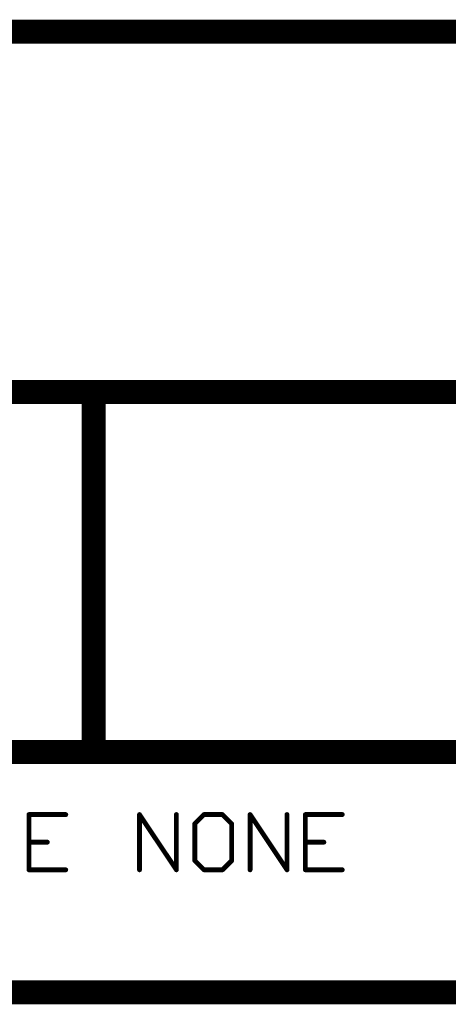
# Model space of a CAD drawing. Extents: x -1.5 to 9, y -3 to 5.
# Tile 260 of 368: x 6.638 to 6.995, y -3.01 to -2.19. Entities that reach past the tile are written whole.
import ezdxf

# ---------------------------------------------------------------- set-up
doc = ezdxf.new("R2010")
doc.units = 0
doc.layers.get('0').update_dxf_attribs({"linetype": 'CONTINUOUS'})
doc.layers.add('qfn16-30-34-a_mechanical_19', color=1, linetype='CONTINUOUS')

# ---------------------------------------------------------------- blocks, each defined once
blk = doc.blocks.new('D10')
at = {"const_width": 0.01}
blk.add_lwpolyline([(-0.005, 0, 1), (0.005, 0, 1)], format="xyb", close=True, dxfattribs=at)
blk = doc.blocks.new('D55')
at = {"const_width": 0.005}
blk.add_lwpolyline([(-0.0025, 0, 1), (0.0025, 0, 1)], format="xyb", close=True, dxfattribs=at)
blk = doc.blocks.new('D56')
at = {"const_width": 0.001}
blk.add_lwpolyline([(-0.0005, 0, 1), (0.0005, 0, 1)], format="xyb", close=True, dxfattribs=at)
blk = doc.blocks.new('D57')
at = {"const_width": 0.002}
blk.add_lwpolyline([(-0.001, 0, 1), (0.001, 0, 1)], format="xyb", close=True, dxfattribs=at)

msp = doc.modelspace()

# ---------------------------------------------------------------- linework, layer by layer
at = {"layer": 'qfn16-30-34-a_mechanical_19', "color": 1}
for points, const_width in [([(6.4, -2.2), (9, -2.2)], 0.02), ([(6.4, -2.5), (6.7, -2.5)], 0.02), ([(6.7, -2.5), (7.1, -2.5)], 0.02), ([(6.7, -2.8), (6.7, -2.5)], 0.02), ([(6.7, -2.495), (6.7, -2.495)], 0.01), ([(6.7, -2.495), (6.7, -2.495)], 0.01), ([(6.7, -2.505), (6.7, -2.505)], 0.01), ([(6.7, -2.505), (6.7, -2.505)], 0.01), ([(6.705, -2.5), (6.705, -2.5)], 0.01), ([(6.705, -2.5), (6.705, -2.5)], 0.01), ([(6.4, -2.8), (6.7, -2.8)], 0.02), ([(6.7, -2.8), (7.1, -2.8)], 0.02), ([(6.695, -2.8), (6.695, -2.8)], 0.01), ([(6.695, -2.8), (6.695, -2.8)], 0.01), ([(6.7, -2.795), (6.7, -2.795)], 0.01), ([(6.7, -2.795), (6.7, -2.795)], 0.01), ([(6.7, -2.805), (6.7, -2.805)], 0.01), ([(6.7, -2.805), (6.7, -2.805)], 0.01), ([(6.646157, -2.851961), (6.67685, -2.851961)], 0.004), ([(6.646157, -2.898), (6.646157, -2.851961)], 0.004), ([(6.646157, -2.850961), (6.646157, -2.850961)], 0.002), ([(6.646157, -2.850961), (6.646157, -2.850961)], 0.002), ([(6.647157, -2.851961), (6.647157, -2.851961)], 0.002), ([(6.647157, -2.851961), (6.647157, -2.851961)], 0.002), ([(6.67685, -2.852961), (6.67685, -2.852961)], 0.002), ([(6.67685, -2.852961), (6.67685, -2.852961)], 0.002), ([(6.738235, -2.898), (6.738235, -2.851961)], 0.004), ([(6.738235, -2.851961), (6.768928, -2.898)], 0.004), ([(6.739068, -2.851406), (6.739068, -2.851406)], 0.002), ([(6.739068, -2.851406), (6.739068, -2.851406)], 0.002), ([(6.739235, -2.851961), (6.739235, -2.851961)], 0.002), ([(6.739235, -2.851961), (6.739235, -2.851961)], 0.002), ([(6.768928, -2.898), (6.768928, -2.851961)], 0.004), ([(6.769928, -2.851961), (6.769928, -2.851961)], 0.002), ([(6.769928, -2.851961), (6.769928, -2.851961)], 0.002), ([(6.784275, -2.859634), (6.791948, -2.851961)], 0.004), ([(6.791948, -2.851961), (6.807294, -2.851961)], 0.004), ([(6.791948, -2.850961), (6.791948, -2.850961)], 0.002), ([(6.791948, -2.850961), (6.791948, -2.850961)], 0.002), ([(6.792655, -2.852668), (6.792655, -2.852668)], 0.002), ([(6.792655, -2.852668), (6.792655, -2.852668)], 0.002), ([(6.807294, -2.851961), (6.814968, -2.859634)], 0.004), ([(6.807294, -2.852961), (6.807294, -2.852961)], 0.002), ([(6.807294, -2.852961), (6.807294, -2.852961)], 0.002), ([(6.808001, -2.851254), (6.808001, -2.851254)], 0.002), ([(6.808001, -2.851254), (6.808001, -2.851254)], 0.002), ([(6.830314, -2.898), (6.830314, -2.851961)], 0.004), ([(6.830314, -2.851961), (6.861007, -2.898)], 0.004), ([(6.831146, -2.851406), (6.831146, -2.851406)], 0.002), ([(6.831146, -2.851406), (6.831146, -2.851406)], 0.002), ([(6.831314, -2.851961), (6.831314, -2.851961)], 0.002), ([(6.831314, -2.851961), (6.831314, -2.851961)], 0.002), ([(6.861007, -2.898), (6.861007, -2.851961)], 0.004), ([(6.862007, -2.851961), (6.862007, -2.851961)], 0.002), ([(6.862007, -2.851961), (6.862007, -2.851961)], 0.002), ([(6.876353, -2.851961), (6.907046, -2.851961)], 0.004), ([(6.876353, -2.898), (6.876353, -2.851961)], 0.004), ([(6.876353, -2.850961), (6.876353, -2.850961)], 0.002), ([(6.876353, -2.850961), (6.876353, -2.850961)], 0.002), ([(6.877353, -2.851961), (6.877353, -2.851961)], 0.002), ([(6.877353, -2.851961), (6.877353, -2.851961)], 0.002), ([(6.907046, -2.852961), (6.907046, -2.852961)], 0.002), ([(6.907046, -2.852961), (6.907046, -2.852961)], 0.002), ([(6.784275, -2.890327), (6.784275, -2.859634)], 0.004), ([(6.783568, -2.858927), (6.783568, -2.858927)], 0.002), ([(6.783568, -2.858927), (6.783568, -2.858927)], 0.002), ([(6.785275, -2.859634), (6.785275, -2.859634)], 0.002), ([(6.785275, -2.859634), (6.785275, -2.859634)], 0.002), ([(6.814968, -2.890327), (6.814968, -2.859634)], 0.004), ([(6.81426, -2.860341), (6.81426, -2.860341)], 0.002), ([(6.81426, -2.860341), (6.81426, -2.860341)], 0.002), ([(6.815968, -2.859634), (6.815968, -2.859634)], 0.002), ([(6.815968, -2.859634), (6.815968, -2.859634)], 0.002), ([(6.646157, -2.87498), (6.661503, -2.87498)], 0.004), ([(6.646157, -2.87398), (6.646157, -2.87398)], 0.002), ([(6.646157, -2.87398), (6.646157, -2.87398)], 0.002), ([(6.661503, -2.87598), (6.661503, -2.87598)], 0.002), ([(6.661503, -2.87598), (6.661503, -2.87598)], 0.002), ([(6.876353, -2.87498), (6.8917, -2.87498)], 0.004), ([(6.876353, -2.87398), (6.876353, -2.87398)], 0.002), ([(6.876353, -2.87398), (6.876353, -2.87398)], 0.002), ([(6.8917, -2.87598), (6.8917, -2.87598)], 0.002), ([(6.8917, -2.87598), (6.8917, -2.87598)], 0.002), ([(6.784275, -2.890327), (6.791948, -2.898)], 0.004), ([(6.783275, -2.890327), (6.783275, -2.890327)], 0.002), ([(6.783275, -2.890327), (6.783275, -2.890327)], 0.002), ([(6.784982, -2.88962), (6.784982, -2.88962)], 0.002), ([(6.784982, -2.88962), (6.784982, -2.88962)], 0.002), ([(6.807294, -2.898), (6.814968, -2.890327)], 0.004), ([(6.813968, -2.890327), (6.813968, -2.890327)], 0.002), ([(6.813968, -2.890327), (6.813968, -2.890327)], 0.002), ([(6.815675, -2.891034), (6.815675, -2.891034)], 0.002), ([(6.815675, -2.891034), (6.815675, -2.891034)], 0.002), ([(6.646157, -2.898), (6.67685, -2.898)], 0.004), ([(6.645157, -2.898), (6.645157, -2.898)], 0.002), ([(6.645157, -2.898), (6.645157, -2.898)], 0.002), ([(6.646157, -2.897), (6.646157, -2.897)], 0.002), ([(6.646157, -2.897), (6.646157, -2.897)], 0.002), ([(6.67685, -2.899), (6.67685, -2.899)], 0.002), ([(6.67685, -2.899), (6.67685, -2.899)], 0.002), ([(6.737235, -2.898), (6.737235, -2.898)], 0.002), ([(6.737235, -2.898), (6.737235, -2.898)], 0.002), ([(6.767928, -2.898), (6.767928, -2.898)], 0.002), ([(6.767928, -2.898), (6.767928, -2.898)], 0.002), ([(6.768096, -2.898555), (6.768096, -2.898555)], 0.002), ([(6.768096, -2.898555), (6.768096, -2.898555)], 0.002), ([(6.791948, -2.898), (6.807294, -2.898)], 0.004), ([(6.791241, -2.898707), (6.791241, -2.898707)], 0.002), ([(6.791241, -2.898707), (6.791241, -2.898707)], 0.002), ([(6.791948, -2.897), (6.791948, -2.897)], 0.002), ([(6.791948, -2.897), (6.791948, -2.897)], 0.002), ([(6.806587, -2.897293), (6.806587, -2.897293)], 0.002), ([(6.806587, -2.897293), (6.806587, -2.897293)], 0.002), ([(6.807294, -2.899), (6.807294, -2.899)], 0.002), ([(6.807294, -2.899), (6.807294, -2.899)], 0.002), ([(6.829314, -2.898), (6.829314, -2.898)], 0.002), ([(6.829314, -2.898), (6.829314, -2.898)], 0.002), ([(6.860007, -2.898), (6.860007, -2.898)], 0.002), ([(6.860007, -2.898), (6.860007, -2.898)], 0.002), ([(6.860175, -2.898555), (6.860175, -2.898555)], 0.002), ([(6.860175, -2.898555), (6.860175, -2.898555)], 0.002), ([(6.876353, -2.898), (6.907046, -2.898)], 0.004), ([(6.875353, -2.898), (6.875353, -2.898)], 0.002), ([(6.875353, -2.898), (6.875353, -2.898)], 0.002), ([(6.876353, -2.897), (6.876353, -2.897)], 0.002), ([(6.876353, -2.897), (6.876353, -2.897)], 0.002), ([(6.907046, -2.899), (6.907046, -2.899)], 0.002), ([(6.907046, -2.899), (6.907046, -2.899)], 0.002), ([(6.4, -3), (7.1, -3)], 0.02)]:
    msp.add_lwpolyline(points, dxfattribs=dict(at, const_width=const_width))
for points, const_width in [([(6.705, -2.5, 1), (6.695, -2.5)], 0.01), ([(6.7, -2.495, 1), (6.7, -2.505)], 0.01), ([(6.7, -2.505, 1), (6.7, -2.495)], 0.01), ([(6.7, -2.795, 1), (6.7, -2.805)], 0.01), ([(6.695, -2.8, 1), (6.705, -2.8)], 0.01), ([(6.7, -2.805, 1), (6.7, -2.795)], 0.01), ([(6.646157, -2.850961, 1), (6.646157, -2.852961)], 0.002), ([(6.647157, -2.851961, 1), (6.645157, -2.851961)], 0.002), ([(6.67685, -2.852961, 1), (6.67685, -2.850961)], 0.002), ([(6.739068, -2.851406, 1.000014), (6.737403, -2.852515)], 0.002), ([(6.739235, -2.851961, 1), (6.737235, -2.851961)], 0.002), ([(6.769928, -2.851961, 1), (6.767928, -2.851961)], 0.002), ([(6.791948, -2.850961, 1), (6.791948, -2.852961)], 0.002), ([(6.792655, -2.852668, 1), (6.791241, -2.851254)], 0.002), ([(6.808001, -2.851254, 1), (6.806587, -2.852668)], 0.002), ([(6.807294, -2.852961, 1), (6.807294, -2.850961)], 0.002), ([(6.831146, -2.851406, 1.000223), (6.829482, -2.852515)], 0.002), ([(6.831314, -2.851961, 1), (6.829314, -2.851961)], 0.002), ([(6.862007, -2.851961, 1), (6.860007, -2.851961)], 0.002), ([(6.876353, -2.850961, 1), (6.876353, -2.852961)], 0.002), ([(6.877353, -2.851961, 1), (6.875353, -2.851961)], 0.002), ([(6.907046, -2.852961, 1), (6.907046, -2.850961)], 0.002), ([(6.785275, -2.859634, 1), (6.783275, -2.859634)], 0.002), ([(6.783568, -2.858927, 1), (6.784982, -2.860341)], 0.002), ([(6.815968, -2.859634, 1), (6.813968, -2.859634)], 0.002), ([(6.81426, -2.860341, 1.000854), (6.815675, -2.858927)], 0.002), ([(6.646157, -2.87398, 1), (6.646157, -2.87598)], 0.002), ([(6.661503, -2.87598, 1), (6.661503, -2.87398)], 0.002), ([(6.876353, -2.87398, 1), (6.876353, -2.87598)], 0.002), ([(6.8917, -2.87598, 1), (6.8917, -2.87398)], 0.002), ([(6.784982, -2.88962, 1), (6.783568, -2.891034)], 0.002), ([(6.783275, -2.890327, 1), (6.785275, -2.890327)], 0.002), ([(6.813968, -2.890327, 1), (6.815968, -2.890327)], 0.002), ([(6.815675, -2.891034, 0.999854), (6.81426, -2.88962)], 0.002), ([(6.646157, -2.897, 1), (6.646157, -2.899)], 0.002), ([(6.645157, -2.898, 1), (6.647157, -2.898)], 0.002), ([(6.67685, -2.899, 1), (6.67685, -2.897)], 0.002), ([(6.737235, -2.898, 1), (6.739235, -2.898)], 0.002), ([(6.767928, -2.898, 1), (6.769928, -2.898)], 0.002), ([(6.768096, -2.898555, 1), (6.76976, -2.897445)], 0.002), ([(6.791948, -2.897, 1), (6.791948, -2.899)], 0.002), ([(6.791241, -2.898707, 1), (6.792655, -2.897293)], 0.002), ([(6.806587, -2.897293, 1), (6.808001, -2.898707)], 0.002), ([(6.807294, -2.899, 1), (6.807294, -2.897)], 0.002), ([(6.829314, -2.898, 1), (6.831314, -2.898)], 0.002), ([(6.860007, -2.898, 1), (6.862007, -2.898)], 0.002), ([(6.860175, -2.898555, 1), (6.861839, -2.897445)], 0.002), ([(6.876353, -2.897, 1), (6.876353, -2.899)], 0.002), ([(6.875353, -2.898, 1), (6.877353, -2.898)], 0.002), ([(6.907046, -2.899, 1), (6.907046, -2.897)], 0.002)]:
    msp.add_lwpolyline(points, format="xyb", dxfattribs=dict(at, const_width=const_width))

# ---------------------------------------------------------------- block references
at = {"layer": 'qfn16-30-34-a_mechanical_19'}
for name, p in [('D10', (6.7, -2.5)), ('D10', (6.7, -2.5)), ('D10', (6.7, -2.5)), ('D55', (6.7, -2.495)), ('D55', (6.7, -2.495)), ('D55', (6.7, -2.495)), ('D55', (6.7, -2.495)), ('D55', (6.695, -2.5)), ('D55', (6.7, -2.505)), ('D55', (6.7, -2.505)), ('D55', (6.7, -2.505)), ('D55', (6.7, -2.505)), ('D55', (6.705, -2.5)), ('D55', (6.705, -2.5)), ('D55', (6.705, -2.5)), ('D10', (6.7, -2.8)), ('D10', (6.7, -2.8)), ('D10', (6.7, -2.8)), ('D55', (6.695, -2.8)), ('D55', (6.695, -2.8)), ('D55', (6.695, -2.8)), ('D55', (6.7, -2.795)), ('D55', (6.7, -2.795)), ('D55', (6.7, -2.795)), ('D55', (6.7, -2.795)), ('D55', (6.705, -2.8)), ('D55', (6.7, -2.805)), ('D55', (6.7, -2.805)), ('D55', (6.7, -2.805)), ('D55', (6.7, -2.805)), ('D57', (6.646157, -2.851961)), ('D57', (6.646157, -2.851961)), ('D56', (6.645157, -2.851961)), ('D56', (6.646157, -2.850961)), ('D56', (6.646157, -2.850961)), ('D56', (6.646157, -2.850961)), ('D56', (6.646157, -2.852961)), ('D56', (6.647157, -2.851961)), ('D56', (6.647157, -2.851961)), ('D56', (6.647157, -2.851961)), ('D57', (6.67685, -2.851961)), ('D56', (6.67685, -2.850961)), ('D56', (6.67685, -2.852961)), ('D56', (6.67685, -2.852961)), ('D56', (6.67685, -2.852961)), ('D57', (6.738235, -2.851961)), ('D56', (6.737235, -2.851961)), ('D56', (6.737403, -2.852515)), ('D56', (6.739068, -2.851406)), ('D56', (6.739068, -2.851406)), ('D56', (6.739068, -2.851406)), ('D56', (6.739235, -2.851961)), ('D56', (6.739235, -2.851961)), ('D56', (6.739235, -2.851961)), ('D57', (6.768928, -2.851961)), ('D56', (6.767928, -2.851961)), ('D56', (6.769928, -2.851961)), ('D56', (6.769928, -2.851961)), ('D56', (6.769928, -2.851961)), ('D57', (6.791948, -2.851961)), ('D57', (6.791948, -2.851961)), ('D56', (6.791241, -2.851254)), ('D56', (6.791948, -2.850961)), ('D56', (6.791948, -2.850961)), ('D56', (6.791948, -2.850961)), ('D56', (6.791948, -2.852961)), ('D56', (6.792655, -2.852668)), ('D56', (6.792655, -2.852668)), ('D56', (6.792655, -2.852668)), ('D57', (6.807294, -2.851961)), ('D57', (6.807294, -2.851961)), ('D56', (6.806587, -2.852668)), ('D56', (6.807294, -2.850961)), ('D56', (6.807294, -2.852961)), ('D56', (6.807294, -2.852961)), ('D56', (6.807294, -2.852961)), ('D56', (6.808001, -2.851254)), ('D56', (6.808001, -2.851254)), ('D56', (6.808001, -2.851254)), ('D57', (6.830314, -2.851961)), ('D56', (6.829314, -2.851961)), ('D56', (6.829482, -2.852515)), ('D56', (6.831146, -2.851406)), ('D56', (6.831146, -2.851406)), ('D56', (6.831146, -2.851406)), ('D56', (6.831314, -2.851961)), ('D56', (6.831314, -2.851961)), ('D56', (6.831314, -2.851961)), ('D57', (6.861007, -2.851961)), ('D56', (6.860007, -2.851961)), ('D56', (6.862007, -2.851961)), ('D56', (6.862007, -2.851961)), ('D56', (6.862007, -2.851961)), ('D57', (6.876353, -2.851961)), ('D57', (6.876353, -2.851961)), ('D56', (6.875353, -2.851961)), ('D56', (6.876353, -2.850961)), ('D56', (6.876353, -2.850961)), ('D56', (6.876353, -2.850961)), ('D56', (6.876353, -2.852961)), ('D56', (6.877353, -2.851961)), ('D56', (6.877353, -2.851961)), ('D56', (6.877353, -2.851961)), ('D57', (6.907046, -2.851961)), ('D56', (6.907046, -2.850961)), ('D56', (6.907046, -2.852961)), ('D56', (6.907046, -2.852961)), ('D56', (6.907046, -2.852961)), ('D57', (6.784275, -2.859634)), ('D57', (6.784275, -2.859634)), ('D56', (6.783275, -2.859634)), ('D56', (6.783568, -2.858927)), ('D56', (6.783568, -2.858927)), ('D56', (6.783568, -2.858927)), ('D56', (6.784982, -2.860341)), ('D56', (6.785275, -2.859634)), ('D56', (6.785275, -2.859634)), ('D56', (6.785275, -2.859634)), ('D57', (6.814968, -2.859634)), ('D57', (6.814968, -2.859634)), ('D56', (6.813968, -2.859634)), ('D56', (6.81426, -2.860341)), ('D56', (6.81426, -2.860341)), ('D56', (6.81426, -2.860341)), ('D56', (6.815675, -2.858927)), ('D56', (6.815968, -2.859634)), ('D56', (6.815968, -2.859634)), ('D56', (6.815968, -2.859634)), ('D57', (6.646157, -2.87498)), ('D56', (6.646157, -2.87398)), ('D56', (6.646157, -2.87398)), ('D56', (6.646157, -2.87398)), ('D56', (6.646157, -2.87598)), ('D57', (6.661503, -2.87498)), ('D56', (6.661503, -2.87398)), ('D56', (6.661503, -2.87598)), ('D56', (6.661503, -2.87598)), ('D56', (6.661503, -2.87598)), ('D57', (6.876353, -2.87498)), ('D56', (6.876353, -2.87398)), ('D56', (6.876353, -2.87398)), ('D56', (6.876353, -2.87398)), ('D56', (6.876353, -2.87598)), ('D57', (6.8917, -2.87498)), ('D56', (6.8917, -2.87398)), ('D56', (6.8917, -2.87598)), ('D56', (6.8917, -2.87598)), ('D56', (6.8917, -2.87598)), ('D57', (6.784275, -2.890327)), ('D57', (6.784275, -2.890327)), ('D56', (6.783275, -2.890327)), ('D56', (6.783275, -2.890327)), ('D56', (6.783275, -2.890327)), ('D56', (6.783568, -2.891034)), ('D56', (6.784982, -2.88962)), ('D56', (6.784982, -2.88962)), ('D56', (6.784982, -2.88962)), ('D56', (6.785275, -2.890327)), ('D57', (6.814968, -2.890327)), ('D56', (6.813968, -2.890327)), ('D56', (6.813968, -2.890327)), ('D56', (6.813968, -2.890327)), ('D56', (6.81426, -2.88962)), ('D56', (6.815675, -2.891034)), ('D56', (6.815675, -2.891034)), ('D56', (6.815675, -2.891034)), ('D56', (6.815968, -2.890327)), ('D57', (6.646157, -2.898)), ('D57', (6.646157, -2.898)), ('D56', (6.645157, -2.898)), ('D56', (6.645157, -2.898)), ('D56', (6.645157, -2.898)), ('D56', (6.646157, -2.897)), ('D56', (6.646157, -2.897)), ('D56', (6.646157, -2.897)), ('D56', (6.646157, -2.899)), ('D56', (6.647157, -2.898)), ('D57', (6.67685, -2.898)), ('D56', (6.67685, -2.897)), ('D56', (6.67685, -2.899)), ('D56', (6.67685, -2.899)), ('D56', (6.67685, -2.899)), ('D57', (6.738235, -2.898)), ('D56', (6.737235, -2.898)), ('D56', (6.737235, -2.898)), ('D56', (6.737235, -2.898)), ('D56', (6.739235, -2.898)), ('D57', (6.768928, -2.898)), ('D56', (6.767928, -2.898)), ('D56', (6.767928, -2.898)), ('D56', (6.767928, -2.898)), ('D56', (6.768096, -2.898555)), ('D56', (6.768096, -2.898555)), ('D56', (6.768096, -2.898555)), ('D56', (6.76976, -2.897445)), ('D56', (6.769928, -2.898)), ('D57', (6.791948, -2.898)), ('D56', (6.791241, -2.898707)), ('D56', (6.791241, -2.898707)), ('D56', (6.791241, -2.898707)), ('D56', (6.791948, -2.897)), ('D56', (6.791948, -2.897)), ('D56', (6.791948, -2.897)), ('D56', (6.791948, -2.899)), ('D56', (6.792655, -2.897293)), ('D57', (6.807294, -2.898)), ('D57', (6.807294, -2.898)), ('D56', (6.806587, -2.897293)), ('D56', (6.806587, -2.897293)), ('D56', (6.806587, -2.897293)), ('D56', (6.807294, -2.897)), ('D56', (6.807294, -2.899)), ('D56', (6.807294, -2.899)), ('D56', (6.807294, -2.899)), ('D56', (6.808001, -2.898707)), ('D57', (6.830314, -2.898)), ('D56', (6.829314, -2.898)), ('D56', (6.829314, -2.898)), ('D56', (6.829314, -2.898)), ('D56', (6.831314, -2.898)), ('D57', (6.861007, -2.898)), ('D56', (6.860007, -2.898)), ('D56', (6.860007, -2.898)), ('D56', (6.860007, -2.898)), ('D56', (6.860175, -2.898555)), ('D56', (6.860175, -2.898555)), ('D56', (6.860175, -2.898555)), ('D56', (6.861839, -2.897445)), ('D56', (6.862007, -2.898)), ('D57', (6.876353, -2.898)), ('D57', (6.876353, -2.898)), ('D56', (6.875353, -2.898)), ('D56', (6.875353, -2.898)), ('D56', (6.875353, -2.898)), ('D56', (6.876353, -2.897)), ('D56', (6.876353, -2.897)), ('D56', (6.876353, -2.897)), ('D56', (6.876353, -2.899)), ('D56', (6.877353, -2.898)), ('D57', (6.907046, -2.898)), ('D56', (6.907046, -2.897)), ('D56', (6.907046, -2.899)), ('D56', (6.907046, -2.899)), ('D56', (6.907046, -2.899))]:
    msp.add_blockref(name, p, dxfattribs=at)

doc.saveas('drawing.dxf')
